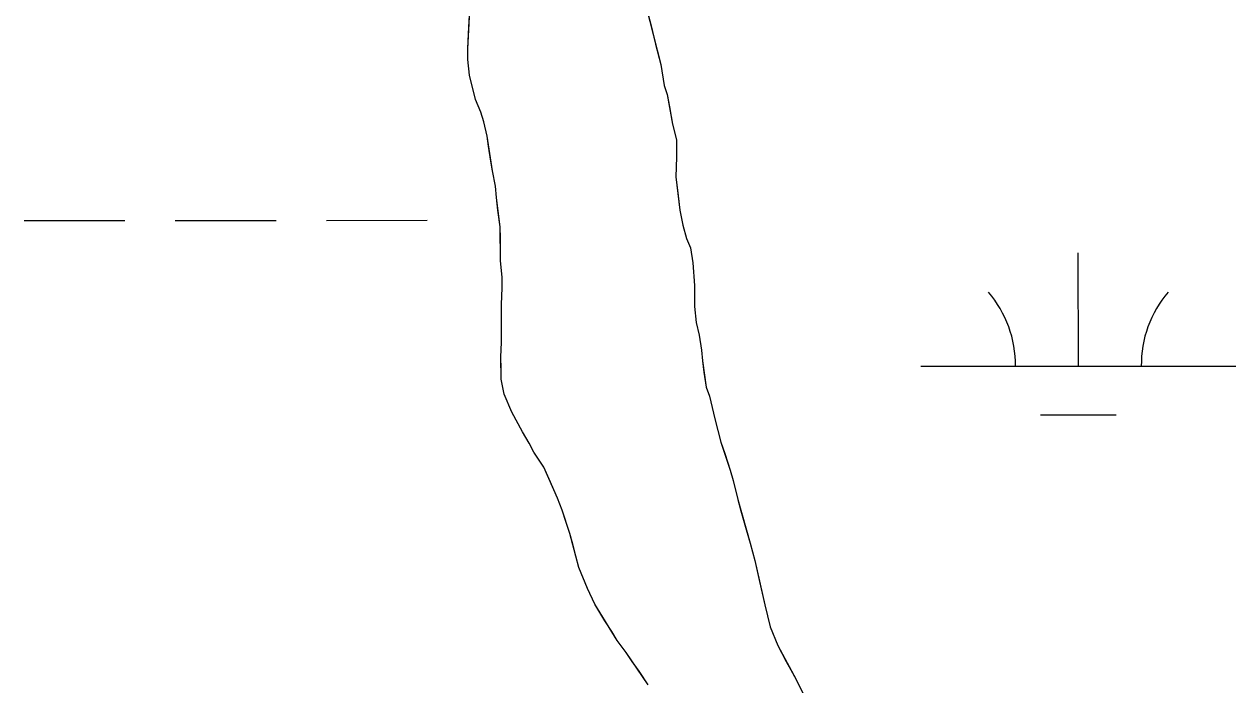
# Model space of a CAD drawing. Extents: x 3279314 to 3317160, y 734079 to 759431.
# Drawn here: x 3295648.8 to 3296033.7, y 742399.3 to 742609 of the extents above; entities that cross this region are included whole.
import ezdxf

# ---------------------------------------------------------------- set-up
doc = ezdxf.new("R2010")
doc.units = 0
for name, color, linetype in [('V-SITE-VEGE', 7, 'Continuous'), ('V-TOPO-SHOR', 7, 'Continuous'), ('V-WETL-SWMP', 7, 'Continuous')]:
    doc.layers.add(name, color=color, linetype=linetype)

msp = doc.modelspace()

# ---------------------------------------------------------------- linework, layer by layer
at = {"layer": 'V-SITE-VEGE'}
for p, q in [((3295789.71, 742601.2), (3295790.59, 742617.51)), ((3295846.44, 742614.44), (3295851.08, 742596.25)), ((3295789.73, 742597.85), (3295789.71, 742601.2)), ((3295790.24, 742592.82), (3295789.73, 742597.85)), ((3295851.08, 742596.25), (3295852.08, 742589.54)), ((3295792.19, 742585.16), (3295790.24, 742592.82)), ((3295852.08, 742589.54), (3295853.05, 742586.67)), ((3295793.89, 742581.1), (3295792.19, 742585.16)), ((3295853.05, 742586.67), (3295854.77, 742577.33)), ((3295794.87, 742577.99), (3295793.89, 742581.1)), ((3295795.85, 742573.44), (3295794.87, 742577.99)), ((3295854.77, 742577.33), (3295856, 742572.31)), ((3295797.58, 742562.43), (3295795.85, 742573.44)), ((3295856, 742572.31), (3295856.03, 742566.8)), ((3295856.03, 742566.8), (3295855.82, 742560.57)), ((3295798.56, 742557.64), (3295797.58, 742562.43)), ((3295855.82, 742560.57), (3295857.07, 742550.03)), ((3295798.82, 742554.05), (3295798.56, 742557.64)), ((3295800.07, 742544.71), (3295798.82, 742554.05)), ((3295857.07, 742550.03), (3295858.05, 742545.24)), ((3295800.12, 742533.92), (3295800.07, 742544.71)), ((3295858.05, 742545.24), (3295859.27, 742540.94)), ((3295859.27, 742540.94), (3295860.49, 742538.07)), ((3295860.49, 742538.07), (3295861.23, 742533.28)), ((3295800.63, 742528.66), (3295800.12, 742533.92)), ((3295861.23, 742533.28), (3295861.75, 742526.09)), ((3295800.65, 742525.3), (3295800.63, 742528.66)), ((3295800.43, 742520.03), (3295800.65, 742525.3)), ((3295861.75, 742526.09), (3295861.78, 742519.38)), ((3295800.5, 742508.05), (3295800.43, 742520.03)), ((3295861.78, 742519.38), (3295862.29, 742514.35)), ((3295862.29, 742514.35), (3295863.26, 742510.29)), ((3295863.26, 742510.29), (3295864.01, 742505.5)), ((3295800.28, 742503.25), (3295800.5, 742508.05)), ((3295864.01, 742505.5), (3295864.27, 742502.14)), ((3295800.31, 742496.3), (3295800.28, 742503.25)), ((3295864.27, 742502.14), (3295865.51, 742493.76)), ((3295801.3, 742491.52), (3295800.31, 742496.3)), ((3295865.51, 742493.76), (3295866.48, 742490.89)), ((3295803.73, 742485.78), (3295801.3, 742491.52)), ((3295866.48, 742490.89), (3295868.19, 742483.71)), ((3295807.11, 742479.57), (3295803.73, 742485.78)), ((3295868.19, 742483.71), (3295870.15, 742476.29)), ((3295809.29, 742475.98), (3295807.11, 742479.57)), ((3295810.74, 742473.11), (3295809.29, 742475.98)), ((3295870.15, 742476.29), (3295873.07, 742467.44)), ((3295813.88, 742468.34), (3295810.74, 742473.11)), ((3295818.24, 742458.54), (3295813.88, 742468.34)), ((3295873.07, 742467.44), (3295874.04, 742464.09)), ((3295874.04, 742464.09), (3295875.51, 742458.11)), ((3295819.7, 742454.71), (3295818.24, 742458.54)), ((3295822.13, 742447.29), (3295819.7, 742454.71)), ((3295875.51, 742458.11), (3295879.42, 742444.23)), ((3295825.06, 742436.53), (3295822.13, 742447.29)), ((3295879.42, 742444.23), (3295880.88, 742438.73)), ((3295827.73, 742429.83), (3295825.06, 742436.53)), ((3295880.88, 742438.73), (3295884.07, 742424.61)), ((3295830.15, 742424.81), (3295827.73, 742429.83)), ((3295837.16, 742413.34), (3295830.15, 742424.81)), ((3295884.07, 742424.61), (3295885.78, 742417.67)), ((3295885.78, 742417.67), (3295888.21, 742411.69)), ((3295840.06, 742409.52), (3295837.16, 742413.34)), ((3295847.06, 742399.26), (3295840.06, 742409.52)), ((3295888.21, 742411.69), (3295894.02, 742400.93)), ((3295894.02, 742400.93), (3295896.2, 742396.63))]:
    msp.add_line(p, q, dxfattribs=at)
at = {"layer": 'V-TOPO-SHOR'}
for points in [[(3295847.06, 742399.26), (3295844.16, 742403.55), (3295841.99, 742406.66), (3295840.06, 742409.52), (3295837.16, 742413.34), (3295835.47, 742416.21), (3295833.3, 742419.55), (3295830.15, 742424.81), (3295827.73, 742429.83), (3295825.06, 742436.53), (3295823.11, 742443.94), (3295822.13, 742447.29), (3295820.92, 742451.12), (3295819.7, 742454.71), (3295818.24, 742458.54), (3295815.58, 742464.51), (3295813.88, 742468.34), (3295810.74, 742473.11), (3295809.29, 742475.98), (3295807.11, 742479.57), (3295803.73, 742485.78), (3295801.3, 742491.52), (3295800.31, 742496.3), (3295800.3, 742499.66), (3295800.28, 742503.25), (3295800.5, 742508.05), (3295800.48, 742511.4), (3295800.45, 742516.43), (3295800.43, 742520.03), (3295800.65, 742525.3), (3295800.63, 742528.66), (3295800.12, 742533.92), (3295800.09, 742541.11), (3295800.07, 742544.71), (3295799.32, 742549.97), (3295798.82, 742554.05), (3295798.56, 742557.64), (3295797.58, 742562.43), (3295797.08, 742565.54), (3295796.34, 742570.33), (3295795.85, 742573.44), (3295794.87, 742577.99), (3295793.89, 742581.1), (3295792.19, 742585.16), (3295790.24, 742592.82), (3295789.73, 742597.85), (3295789.71, 742601.2), (3295789.93, 742606), (3295790.37, 742613.91)], [(3295846.44, 742614.44), (3295847.9, 742608.93), (3295849.38, 742602.71), (3295851.08, 742596.25), (3295852.08, 742589.54), (3295853.05, 742586.67), (3295853.79, 742582.84), (3295854.77, 742577.33), (3295856, 742572.31), (3295856.03, 742566.8), (3295855.82, 742560.57), (3295856.57, 742554.58), (3295857.07, 742550.03), (3295858.05, 742545.24), (3295859.27, 742540.94), (3295860.49, 742538.07), (3295861.23, 742533.28), (3295861.75, 742526.09), (3295861.78, 742519.38), (3295862.29, 742514.35), (3295863.26, 742510.29), (3295864.01, 742505.5)], [(3295864.01, 742505.5), (3295864.27, 742502.14), (3295864.76, 742498.55), (3295865.51, 742493.76), (3295866.48, 742490.89), (3295868.19, 742483.71), (3295870.15, 742476.29), (3295871.36, 742472.7), (3295873.07, 742467.44), (3295874.04, 742464.09), (3295875.51, 742458.11), (3295876.49, 742454.52), (3295878.2, 742448.54), (3295879.42, 742444.23), (3295880.88, 742438.73), (3295882.36, 742432.03), (3295884.07, 742424.61), (3295885.78, 742417.67), (3295888.21, 742411.69), (3295890.87, 742406.67), (3295892.32, 742404.04), (3295894.02, 742400.93), (3295896.2, 742396.63)]]:
    msp.add_lwpolyline(points, dxfattribs=at)
at = {"layer": 'V-WETL-SWMP'}
for p, q in [((3295789.71, 742601.21), (3295790.59, 742617.5)), ((3295789.71, 742601.21), (3295790.59, 742617.5)), ((3295846.44, 742614.44), (3295851.08, 742596.25)), ((3295846.44, 742614.44), (3295851.08, 742596.25)), ((3295789.73, 742597.85), (3295789.71, 742601.21)), ((3295789.73, 742597.85), (3295789.71, 742601.21)), ((3295790.24, 742592.82), (3295789.73, 742597.85)), ((3295790.24, 742592.82), (3295789.73, 742597.85)), ((3295851.08, 742596.25), (3295852.08, 742589.54)), ((3295851.08, 742596.25), (3295852.08, 742589.54)), ((3295792.19, 742585.16), (3295790.24, 742592.82)), ((3295792.19, 742585.16), (3295790.24, 742592.82)), ((3295852.08, 742589.54), (3295853.05, 742586.67)), ((3295852.08, 742589.54), (3295853.05, 742586.67)), ((3295793.89, 742581.1), (3295792.19, 742585.16)), ((3295793.89, 742581.1), (3295792.19, 742585.16)), ((3295853.05, 742586.67), (3295854.77, 742577.34)), ((3295853.05, 742586.67), (3295854.77, 742577.34)), ((3295794.87, 742577.99), (3295793.89, 742581.1)), ((3295794.87, 742577.99), (3295793.89, 742581.1)), ((3295795.85, 742573.44), (3295794.87, 742577.99)), ((3295795.85, 742573.44), (3295794.87, 742577.99)), ((3295854.77, 742577.34), (3295856, 742572.31)), ((3295854.77, 742577.34), (3295856, 742572.31)), ((3295797.58, 742562.43), (3295795.85, 742573.44)), ((3295797.58, 742562.43), (3295795.85, 742573.44)), ((3295856, 742572.31), (3295856.03, 742566.8)), ((3295856, 742572.31), (3295856.03, 742566.8)), ((3295856.03, 742566.8), (3295855.82, 742560.57)), ((3295856.03, 742566.8), (3295855.82, 742560.57)), ((3295798.56, 742557.64), (3295797.58, 742562.43)), ((3295798.56, 742557.64), (3295797.58, 742562.43)), ((3295855.82, 742560.57), (3295857.07, 742550.03)), ((3295855.82, 742560.57), (3295857.07, 742550.03)), ((3295798.82, 742554.05), (3295798.56, 742557.64)), ((3295798.82, 742554.05), (3295798.56, 742557.64)), ((3295800.07, 742544.71), (3295798.82, 742554.05)), ((3295800.07, 742544.71), (3295798.82, 742554.05)), ((3295648.84, 742546.7), (3295680.84, 742546.71)), ((3295696.84, 742546.72), (3295728.84, 742546.74)), ((3295744.84, 742546.75), (3295776.84, 742546.76)), ((3295857.07, 742550.03), (3295858.05, 742545.24)), ((3295857.07, 742550.03), (3295858.05, 742545.24)), ((3295800.12, 742533.93), (3295800.07, 742544.71)), ((3295800.12, 742533.93), (3295800.07, 742544.71)), ((3295858.05, 742545.24), (3295859.27, 742540.94)), ((3295858.05, 742545.24), (3295859.27, 742540.94)), ((3295859.27, 742540.94), (3295860.49, 742538.07)), ((3295859.27, 742540.94), (3295860.49, 742538.07)), ((3295860.49, 742538.07), (3295861.23, 742533.28)), ((3295860.49, 742538.07), (3295861.23, 742533.28)), ((3295983.71, 742500.44), (3295983.69, 742536.44)), ((3295800.63, 742528.66), (3295800.12, 742533.93)), ((3295800.63, 742528.66), (3295800.12, 742533.93)), ((3295861.23, 742533.28), (3295861.75, 742526.09)), ((3295861.23, 742533.28), (3295861.75, 742526.09)), ((3295800.64, 742525.3), (3295800.63, 742528.66)), ((3295800.64, 742525.3), (3295800.63, 742528.66)), ((3295800.43, 742520.03), (3295800.64, 742525.3)), ((3295800.43, 742520.03), (3295800.64, 742525.3)), ((3295861.75, 742526.09), (3295861.78, 742519.38)), ((3295861.75, 742526.09), (3295861.78, 742519.38)), ((3295800.49, 742508.05), (3295800.43, 742520.03)), ((3295800.49, 742508.05), (3295800.43, 742520.03)), ((3295861.78, 742519.38), (3295862.28, 742514.35)), ((3295861.78, 742519.38), (3295862.28, 742514.35)), ((3295862.28, 742514.35), (3295863.26, 742510.29)), ((3295862.28, 742514.35), (3295863.26, 742510.29)), ((3295863.26, 742510.29), (3295864.01, 742505.5)), ((3295863.26, 742510.29), (3295864.01, 742505.5)), ((3295800.28, 742503.25), (3295800.49, 742508.05)), ((3295800.28, 742503.25), (3295800.49, 742508.05)), ((3295864.01, 742505.5), (3295864.26, 742502.14)), ((3295864.01, 742505.5), (3295864.26, 742502.14)), ((3295800.31, 742496.31), (3295800.28, 742503.25)), ((3295800.31, 742496.31), (3295800.28, 742503.25)), ((3295864.26, 742502.14), (3295865.5, 742493.76)), ((3295864.26, 742502.14), (3295865.5, 742493.76)), ((3295933.71, 742500.41), (3296033.71, 742500.46)), ((3295801.3, 742491.52), (3295800.31, 742496.31)), ((3295801.3, 742491.52), (3295800.31, 742496.31)), ((3295865.5, 742493.76), (3295866.48, 742490.89)), ((3295865.5, 742493.76), (3295866.48, 742490.89)), ((3295803.72, 742485.78), (3295801.3, 742491.52)), ((3295803.72, 742485.78), (3295801.3, 742491.52)), ((3295866.48, 742490.89), (3295868.19, 742483.71)), ((3295866.48, 742490.89), (3295868.19, 742483.71)), ((3295807.11, 742479.57), (3295803.72, 742485.78)), ((3295807.11, 742479.57), (3295803.72, 742485.78)), ((3295868.19, 742483.71), (3295870.15, 742476.29)), ((3295868.19, 742483.71), (3295870.15, 742476.29)), ((3295971.72, 742485), (3295995.72, 742485.01)), ((3295809.28, 742475.98), (3295807.11, 742479.57)), ((3295809.28, 742475.98), (3295807.11, 742479.57)), ((3295810.74, 742473.12), (3295809.28, 742475.98)), ((3295810.74, 742473.12), (3295809.28, 742475.98)), ((3295870.15, 742476.29), (3295873.07, 742467.44)), ((3295870.15, 742476.29), (3295873.07, 742467.44)), ((3295813.88, 742468.34), (3295810.74, 742473.12)), ((3295813.88, 742468.34), (3295810.74, 742473.12)), ((3295818.24, 742458.54), (3295813.88, 742468.34)), ((3295818.24, 742458.54), (3295813.88, 742468.34)), ((3295873.07, 742467.44), (3295874.04, 742464.09)), ((3295873.07, 742467.44), (3295874.04, 742464.09)), ((3295874.04, 742464.09), (3295875.51, 742458.11)), ((3295874.04, 742464.09), (3295875.51, 742458.11)), ((3295819.7, 742454.71), (3295818.24, 742458.54)), ((3295819.7, 742454.71), (3295818.24, 742458.54)), ((3295822.13, 742447.29), (3295819.7, 742454.71)), ((3295822.13, 742447.29), (3295819.7, 742454.71)), ((3295875.51, 742458.11), (3295879.42, 742444.23)), ((3295875.51, 742458.11), (3295879.42, 742444.23)), ((3295825.06, 742436.53), (3295822.13, 742447.29)), ((3295825.06, 742436.53), (3295822.13, 742447.29)), ((3295879.42, 742444.23), (3295880.88, 742438.73)), ((3295879.42, 742444.23), (3295880.88, 742438.73)), ((3295827.73, 742429.83), (3295825.06, 742436.53)), ((3295827.73, 742429.83), (3295825.06, 742436.53)), ((3295880.88, 742438.73), (3295884.07, 742424.61)), ((3295880.88, 742438.73), (3295884.07, 742424.61)), ((3295830.15, 742424.81), (3295827.73, 742429.83)), ((3295830.15, 742424.81), (3295827.73, 742429.83)), ((3295837.16, 742413.34), (3295830.15, 742424.81)), ((3295837.16, 742413.34), (3295830.15, 742424.81)), ((3295884.07, 742424.61), (3295885.78, 742417.67)), ((3295884.07, 742424.61), (3295885.78, 742417.67)), ((3295885.78, 742417.67), (3295888.21, 742411.69)), ((3295885.78, 742417.67), (3295888.21, 742411.69)), ((3295840.06, 742409.53), (3295837.16, 742413.34)), ((3295840.06, 742409.53), (3295837.16, 742413.34)), ((3295847.06, 742399.26), (3295840.06, 742409.53)), ((3295847.06, 742399.26), (3295840.06, 742409.53)), ((3295888.21, 742411.69), (3295894.02, 742400.94)), ((3295888.21, 742411.69), (3295894.02, 742400.94)), ((3295894.02, 742400.94), (3295896.19, 742396.63)), ((3295894.02, 742400.94), (3295896.19, 742396.63))]:
    msp.add_line(p, q, dxfattribs=at)
for centre, start, end in [((3295928.46, 742500.88), 359.2573, 40.801), ((3296038.95, 742500.94), 139.2573, 180.801)]:
    msp.add_arc(centre, 35.25, start, end, dxfattribs=at)

doc.saveas('drawing.dxf')
